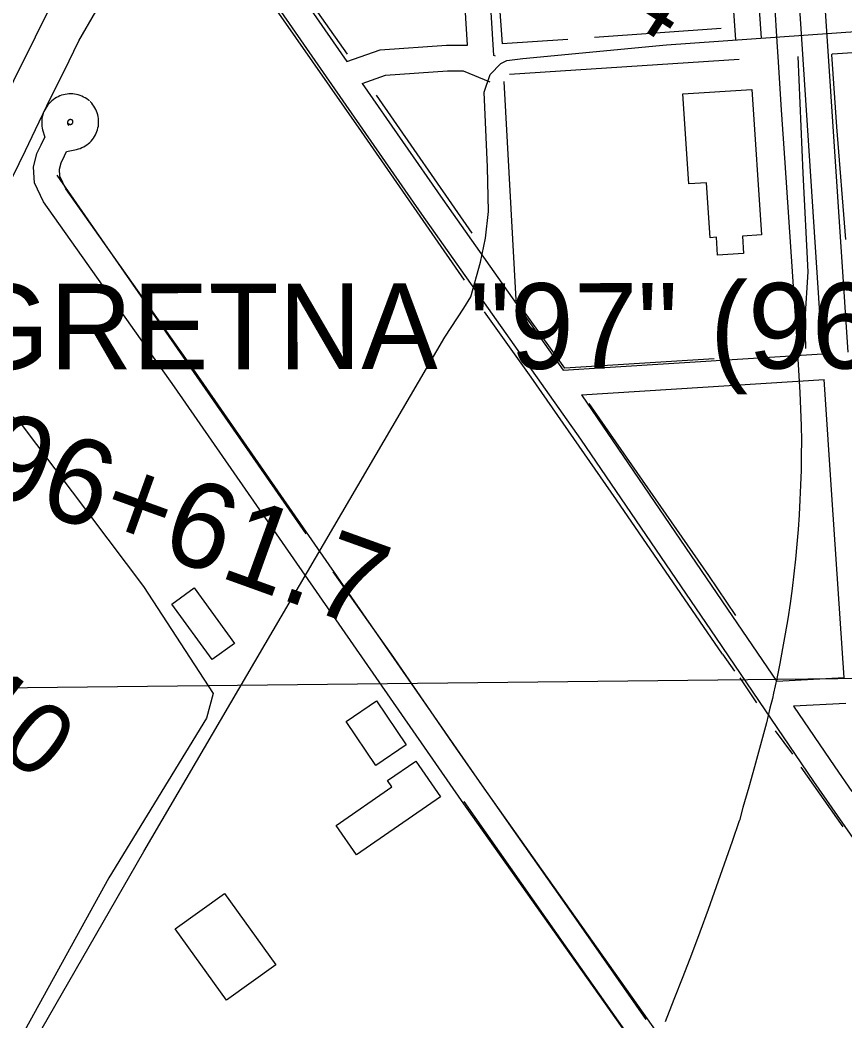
# Model space of a CAD drawing. Extents: x 3651524 to 3689615, y 505651 to 531377.
# Drawn here: x 3684929 to 3685892, y 520078 to 521247 of the extents above; entities that cross this region are included whole.
import ezdxf

# ---------------------------------------------------------------- set-up
doc = ezdxf.new("R2010")
doc.units = 0
for name, color, linetype in [('V-BLDG-OTLN', 7, 'Continuous'), ('V-CHAN-NAID', 7, 'Continuous'), ('V-GRID-MAJR', 7, 'Continuous'), ('V-LEVE-TOET', 7, 'Continuous'), ('V-RAIL-TRAK', 7, 'Continuous'), ('V-RIVR-RANG-IDEN', 7, 'Continuous'), ('V-ROAD-CNTR', 7, 'Continuous'), ('V-SITE-OTLN', 7, 'Continuous'), ('V-SURV-IDEN', 7, 'Continuous'), ('V-SURV-LINE', 7, 'Continuous'), ('V-TOPO-SHOR', 7, 'Continuous')]:
    doc.layers.add(name, color=color, linetype=linetype)

msp = doc.modelspace()

# ---------------------------------------------------------------- linework, layer by layer
at = {"layer": 'V-BLDG-OTLN'}
for points in [[(3685783.144, 521165.821), (3685794.367, 520996.06), (3685772.171, 520994.594), (3685773.502, 520974.443), (3685743.204, 520972.441), (3685741.832, 520993.189), (3685734.553, 520992.71), (3685730.307, 521056.921), (3685709.723, 521055.561), (3685702.786, 521160.51)], [(3685105.903, 520564.821), (3685132.068, 520583.771), (3685178.99, 520518.989), (3685152.827, 520500.039)], [(3685344.851, 520451.737), (3685379.587, 520400.502), (3685344.214, 520376.52), (3685309.478, 520427.752)], [(3685390.894, 520381.593), (3685419.779, 520339.813), (3685321.537, 520271.889), (3685297.735, 520306.312), (3685362.861, 520351.339), (3685357.776, 520358.696)], [(3685167.423, 520227.02), (3685227.157, 520143.455), (3685169.502, 520102.243), (3685109.77, 520185.808)]]:
    msp.add_lwpolyline(points, close=True, dxfattribs=at)
at = {"layer": 'V-GRID-MAJR'}
msp.add_line((3682067.059, 520435.603), (3687341.635, 520494.294), dxfattribs=at)
at = {"layer": 'V-LEVE-TOET'}
msp.add_lwpolyline([(3684920.061, 521064.236), (3684935.131, 521094.432), (3684946.542, 521118.997), (3684964.061, 521155.64), (3684979.941, 521187.044), (3684997.05, 521222.481), (3685016.979, 521256.691)], dxfattribs=at)
at = {"layer": 'V-RAIL-TRAK'}
for points in [[(3685809.858, 521265.819), (3685812.576, 521221.283), (3685813.634, 521203.959), (3685817.628, 521142.111), (3685821.841, 521080.278), (3685825.945, 521016.712), (3685830.199, 520953.155), (3685834.598, 520889.605), (3685836.994, 520850.806), (3685837.717, 520837.891), (3685839.093, 520811.988), (3685840.902, 520773.156), (3685841.037, 520755.824), (3685840.955, 520738.493), (3685840.654, 520721.165), (3685840.134, 520703.841), (3685839.394, 520686.527), (3685838.436, 520669.222), (3685837.258, 520651.931), (3685835.863, 520634.658), (3685834.252, 520617.401), (3685832.421, 520600.167), (3685830.373, 520582.958), (3685827.891, 520565.378), (3685825.189, 520547.829), (3685822.271, 520530.316), (3685819.131, 520512.841), (3685815.777, 520495.404), (3685812.203, 520478.012), (3685808.412, 520460.668), (3685807.142, 520454.813), (3685804.406, 520443.37), (3685800.185, 520426.124), (3685795.749, 520408.933), (3685791.098, 520391.798), (3685786.232, 520374.724), (3685779.545, 520351.055), (3685772.615, 520327.454), (3685768.667, 520312.241)], [(3685682.235, 520077.637), (3685692.682, 520103.693), (3685702.94, 520129.826), (3685713.014, 520156.03), (3685722.9, 520182.306), (3685732.595, 520208.651), (3685742.104, 520235.064), (3685751.424, 520261.547), (3685760.552, 520288.095), (3685768.667, 520312.241)]]:
    msp.add_lwpolyline(points, dxfattribs=at)
at = {"layer": 'V-ROAD-CNTR'}
for points in [[(3685481.978, 521205.291), (3685453.683, 521661.433), (3685430.885, 521963.986)], [(3685865.614, 520857.191), (3685833.61, 521343.788), (3685825.972, 521493.064), (3685847.174, 521613.925)], [(3685451.156, 521217.608), (3685429.603, 521565.055)], [(3685895.554, 520859.09), (3685863.56, 521345.54), (3685856.106, 521491.216), (3685868.086, 521559.509)], [(3685764.702, 521223.567), (3685741.794, 521546.566)], [(3685794.626, 521225.689), (3685771.722, 521548.656)], [(3685133.078, 521453.603), (3685310.326, 521198.39)], [(3685108.438, 521436.491), (3685397.575, 521020.171), (3685583.061, 520757.621), (3685741.701, 520525.014), (3685855.258, 520357.697), (3686146.16, 519940.103), (3686445.743, 519512.256), (3686531.66, 519376.337), (3686563.126, 519323.421)], [(3684938.174, 520041.407), (3685072.955, 520275.856), (3685424.597, 520876.369), (3685446.784, 520910.328), (3685455.165, 520923.713), (3685466.448, 520964.08), (3685472.069, 520992.306), (3685475.704, 521023.25), (3685474.583, 521075.217), (3685470.652, 521162.813), (3685477.777, 521183.371), (3685490.118, 521196.271), (3685497.039, 521199.753), (3685515.842, 521201.78), (3685683.591, 521217.791), (3686141.338, 521250.367)], [(3685310.326, 521198.39), (3685349.185, 521212.235), (3685426.712, 521217.547), (3685451.156, 521217.608)], [(3685483.808, 521204.54), (3685481.978, 521205.291)], [(3685328.056, 521172.859), (3685355.359, 521182.587), (3685427.776, 521187.549), (3685446.082, 521187.596), (3685477.186, 521174.829)], [(3685328.056, 521172.859), (3685422.147, 521037.383), (3685562.975, 520838.046)], [(3685009.643, 521152.344), (3685008.331, 521153.443), (3685006.551, 521154.747), (3685004.69, 521155.93), (3685002.757, 521156.99), (3685000.759, 521157.919), (3684998.706, 521158.717), (3684996.601, 521159.38), (3684994.459, 521159.902), (3684992.29, 521160.284), (3684990.099, 521160.524), (3684987.89, 521160.619), (3684985.691, 521160.569), (3684983.495, 521160.378), (3684981.311, 521160.04), (3684979.165, 521159.564), (3684977.053, 521158.949), (3684974.976, 521158.194), (3684972.954, 521157.303), (3684971.002, 521156.286), (3684969.121, 521155.145), (3684967.312, 521153.88), (3684965.592, 521152.498), (3684963.969, 521151.012), (3684962.441, 521149.418), (3684961.025, 521147.73), (3684959.721, 521145.954), (3684958.536, 521144.094), (3684957.475, 521142.162), (3684956.542, 521140.163), (3684955.742, 521138.109), (3684955.079, 521136.01), (3684954.554, 521133.87), (3684954.169, 521131.696), (3684953.927, 521129.504), (3684953.83, 521127.3), (3684953.877, 521125.102), (3684954.066, 521122.907), (3684954.4, 521120.721), (3684954.876, 521118.571), (3684957.336, 521110.096)], [(3684982.804, 521093.492), (3684994.657, 521095.783), (3684996.787, 521096.343), (3684998.872, 521097.044), (3685000.904, 521097.879), (3685002.885, 521098.853), (3685004.792, 521099.955), (3685006.614, 521101.177), (3685008.353, 521102.516), (3685010.011, 521103.979), (3685011.562, 521105.546), (3685012.999, 521107.203), (3685014.324, 521108.955), (3685015.534, 521110.796), (3685016.617, 521112.712), (3685017.57, 521114.694), (3685018.39, 521116.739), (3685019.072, 521118.831), (3685019.612, 521120.966), (3685020.009, 521123.128), (3685020.262, 521125.309), (3685020.37, 521127.509), (3685020.329, 521129.717), (3685020.143, 521131.907), (3685019.812, 521134.077), (3685019.338, 521136.225), (3685018.719, 521138.341), (3685017.961, 521140.412), (3685017.069, 521142.42), (3685016.049, 521144.36), (3685014.895, 521146.243), (3685013.619, 521148.037), (3685012.234, 521149.738), (3685010.865, 521151.207), (3685010.557, 521151.512)], [(3684990.377, 521129.348), (3684989.815, 521129.819), (3684989.621, 521129.961), (3684989.418, 521130.09), (3684989.205, 521130.206), (3684988.985, 521130.309), (3684988.758, 521130.397), (3684988.531, 521130.468), (3684988.297, 521130.526), (3684988.056, 521130.568), (3684987.815, 521130.594), (3684987.582, 521130.605), (3684987.335, 521130.599), (3684987.093, 521130.578), (3684986.861, 521130.542), (3684986.619, 521130.488), (3684986.383, 521130.419), (3684986.16, 521130.338), (3684985.944, 521130.243), (3684985.726, 521130.13), (3684985.517, 521130.003), (3684985.322, 521129.866), (3684985.134, 521129.716), (3684984.953, 521129.55), (3684984.789, 521129.378), (3684984.633, 521129.192), (3684984.489, 521128.996), (3684984.36, 521128.794), (3684984.243, 521128.582), (3684984.142, 521128.365), (3684984.054, 521128.139), (3684983.981, 521127.906), (3684983.922, 521127.67), (3684983.881, 521127.436), (3684983.855, 521127.196), (3684983.844, 521126.956), (3684983.849, 521126.71), (3684983.87, 521126.467), (3684983.906, 521126.235), (3684983.958, 521125.997), (3684984.026, 521125.763), (3684984.107, 521125.541), (3684984.206, 521125.315), (3684984.317, 521125.102), (3684984.439, 521124.899), (3684984.581, 521124.696), (3684984.731, 521124.509), (3684984.897, 521124.327), (3684985.409, 521123.835)], [(3684984.951, 521126.014), (3684985.495, 521125.579), (3684985.66, 521125.464), (3684985.835, 521125.359), (3684986.011, 521125.268), (3684986.199, 521125.187), (3684986.395, 521125.117), (3684986.589, 521125.062), (3684986.782, 521125.021), (3684986.985, 521124.992), (3684987.189, 521124.977), (3684987.391, 521124.975), (3684987.591, 521124.986), (3684987.789, 521125.011), (3684987.993, 521125.051), (3684988.185, 521125.101), (3684988.378, 521125.166), (3684988.57, 521125.245), (3684988.745, 521125.331), (3684988.918, 521125.431), (3684989.092, 521125.547), (3684989.257, 521125.674), (3684989.401, 521125.801), (3684989.54, 521125.942), (3684989.677, 521126.101), (3684989.802, 521126.265), (3684989.912, 521126.432), (3684990.011, 521126.608), (3684990.1, 521126.792), (3684990.174, 521126.977), (3684990.236, 521127.169), (3684990.286, 521127.364), (3684990.323, 521127.566), (3684990.346, 521127.771), (3684990.356, 521127.971), (3684990.353, 521128.167), (3684990.335, 521128.371), (3684990.304, 521128.577), (3684990.26, 521128.775), (3684990.205, 521128.965), (3684990.137, 521129.15), (3684990.053, 521129.338), (3684989.955, 521129.526), (3684989.853, 521129.691), (3684989.737, 521129.855), (3684989.604, 521130.018), (3684989.335, 521130.307), (3684989.463, 521130.18)], [(3686286.076, 519131.289), (3686143.996, 519328.562), (3685904.724, 519678.994), (3685701.132, 519972.625), (3685444.087, 520335.52), (3685109.033, 520818.494), (3684956.042, 521034.474), (3684945.622, 521056.953), (3684944.198, 521075.213), (3684948.155, 521090.877), (3684953.407, 521101.168), (3684957.336, 521110.096)], [(3686310.42, 519148.821), (3686168.56, 519345.79), (3685929.438, 519696), (3685725.7, 519989.843), (3685468.653, 520352.74), (3685133.599, 520835.714), (3684982.108, 521049.578), (3684975.112, 521064.671), (3684974.49, 521072.639), (3684976.413, 521080.251), (3684980.519, 521088.298), (3684982.804, 521093.492)], [(3685562.975, 520838.046), (3685611.616, 520841.077), (3685865.613, 520857.191)], [(3685584.146, 520809.275), (3685867.582, 520827.256)], [(3685890.961, 520478.822), (3685876.841, 520686.478), (3685867.582, 520827.255)], [(3685584.146, 520809.275), (3685766.505, 520541.89), (3685812.261, 520474.471)], [(3685890.962, 520478.823), (3685812.261, 520474.471)], [(3685892.997, 520448.89), (3685831.917, 520445.511)], [(3685831.917, 520445.511), (3685879.978, 520374.695), (3685899.995, 520345.96)]]:
    msp.add_lwpolyline(points, dxfattribs=at)
at = {"layer": 'V-SITE-OTLN'}
msp.add_lwpolyline([(3684362.262, 520240.575), (3684441.716, 520341.99), (3684513.728, 520422.495), (3684598.286, 520515.069), (3684701.312, 520629.237), (3684769.933, 520691.385), (3684872.839, 520778.733), (3684896.765, 520788.542), (3684911.835, 520789.945), (3684927.58, 520778.116), (3685072.572, 520585.301), (3685153.939, 520460.377), (3685146.46, 520431.752), (3685032.085, 520245.255), (3684923.166, 520047.345), (3684805.021, 519840.29), (3684715.954, 519725.323), (3684617.877, 519649.347), (3684545.625, 519597.497), (3684391.557, 519489.074), (3684224.612, 519377.769)], dxfattribs=at)
at = {"layer": 'V-SURV-LINE'}
msp.add_lwpolyline([(3685199.628, 521737.81), (3684743.599, 520818.79)], dxfattribs=at)
at = {"layer": 'V-TOPO-SHOR'}
for p, q in [((3685747.5, 521236.968), (3685599.377, 521226.372)), ((3685568.305, 521224.293), (3685491.566, 521219.161)), ((3685768.322, 521200.958), (3685500.278, 521183.204)), ((3685493.383, 521175.166), (3685507.563, 520920.053)), ((3685344.399, 521159.294), (3685456.261, 520998.172)), ((3684971.491, 521065.743), (3685262.172, 520646.743)), ((3685749.034, 520506.521), (3685763.09, 520486.462)), ((3685769.338, 520478.594), (3685788.462, 520449.494)), ((3685810.321, 520416.853), (3685830.629, 520389.709)), ((3685840.383, 520374.373), (3685889.578, 520304.756))]:
    msp.add_line(p, q, dxfattribs=at)
for points in [[(3685468.059, 521553.413), (3685480.925, 521364.489), (3685491.566, 521219.161)], [(3685133.891, 521459.688), (3685250.568, 521292.086), (3685310.715, 521207.068)], [(3685447.536, 520942.923), (3685327.255, 521116.595), (3685193.738, 521308.083), (3685120.763, 521412.531)], [(3685836.74, 521204.329), (3685842.935, 521068.162), (3685848.42, 520952.792), (3685845.088, 520897.482), (3685845.753, 520863.346)], [(3685893.13, 520990.668), (3685882.601, 521122.143), (3685876.617, 521206.519), (3685877.405, 521207.301), (3685935.88, 521211.413)], [(3685739.296, 520851.203), (3685564.909, 520840.291), (3685507.563, 520920.053)], [(3685749.034, 520506.521), (3685625.151, 520686.667), (3685525.315, 520829.978), (3685471.178, 520906.091)], [(3685592.973, 520799.002), (3685732.501, 520598.203), (3685764.231, 520551.417)], [(3685293.852, 520602.613), (3685362.02, 520506.256), (3685437.392, 520396.551), (3685509.566, 520293.719), (3685569.31, 520208.702), (3685659.529, 520079.961)], [(3685446.795, 520334.36), (3685567.889, 520161.895), (3685649.289, 520046.513)]]:
    msp.add_lwpolyline(points, dxfattribs=at)

# ---------------------------------------------------------------- texts
at = {"layer": 'V-CHAN-NAID'}
msp.add_text('GRETNA "97" (96.6) (6)', height=100, rotation=0.07034, dxfattribs=at).set_placement((3684859.109, 520838.696))
at = {"layer": 'V-RIVR-RANG-IDEN'}
for s, rotation, p in [('R-96.4', 327.081604, (3685400.698, 521400.285)), ('D-010', 322.246326, (3684710.846, 520541.428))]:
    msp.add_text(s, height=83, rotation=rotation, dxfattribs=at).set_placement(p)
at = {"layer": 'V-SURV-IDEN'}
msp.add_text('996+61.7', height=100, rotation=340.185651, dxfattribs=at).set_placement((3684805.925, 520724.725))

doc.saveas('drawing.dxf')
